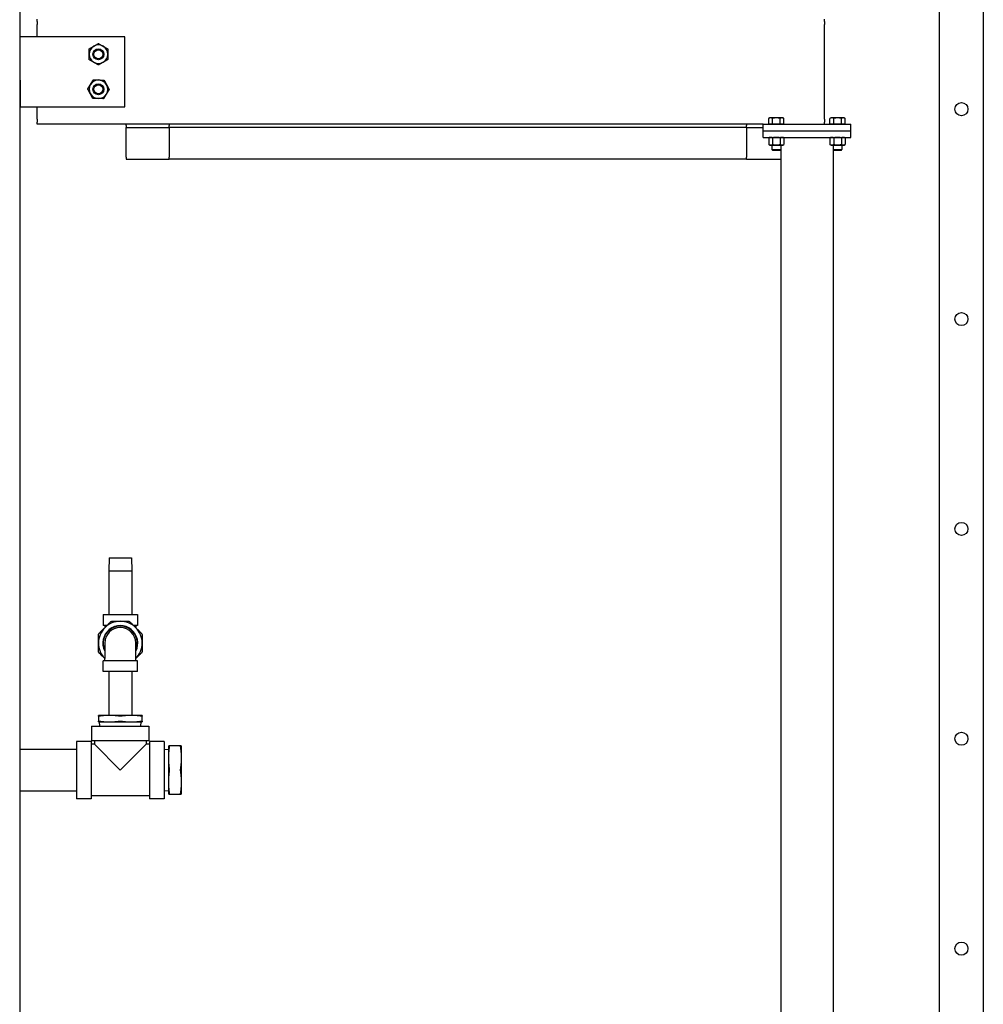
# Model space of a CAD drawing. Header units: inches. Extents: x 24 to 1128, y -69 to 748.
# Tile 500 of 656: x 741 to 796, y 219 to 275. Entities that reach past the tile are written whole.
import ezdxf

# ---------------------------------------------------------------- set-up
doc = ezdxf.new("R2010")
doc.units = ezdxf.units.IN
doc.header["$LTSCALE"] = 32
doc.header["$MEASUREMENT"] = 0
doc.layers.add('Visible (ANSI)', color=7, linetype='Continuous', lineweight=30)

msp = doc.modelspace()

# ---------------------------------------------------------------- linework, layer by layer
at = {"layer": 'Visible (ANSI)'}
for p, q in [((741.28063, 339.23367), (741.28063, 176.36817)), ((793.86063, 274.81317), (793.86063, 277.48367)), ((796.36063, 277.48367), (796.36063, 274.81317)), ((742.28063, 274.73765), (742.28063, 274.85867)), ((787.28063, 274.73765), (787.28063, 274.85867)), ((793.86063, 274.54801), (793.86063, 274.81317)), ((796.36063, 274.81317), (796.36063, 274.54801)), ((742.28063, 274.73765), (742.28063, 274.56851)), ((742.28063, 274.35257), (742.28063, 274.56851)), ((742.28063, 274.01427), (742.28063, 274.35257)), ((787.28063, 274.73765), (787.28063, 274.56851)), ((787.28063, 274.35257), (787.28063, 274.56851)), ((787.28063, 274.01427), (787.28063, 274.35257)), ((793.86063, 166.23367), (793.86063, 274.54801)), ((796.36063, 274.54801), (796.36063, 166.23367)), ((747.28063, 273.85867), (741.28063, 273.85867)), ((742.28063, 273.85867), (742.28063, 274.01427)), ((747.28063, 269.85867), (747.28063, 273.85867)), ((787.28063, 269.70307), (787.28063, 274.01427)), ((741.28063, 271.38367), (741.31063, 271.38367)), ((741.31063, 271.38367), (741.31063, 269.85867)), ((741.31063, 269.85867), (747.28063, 269.85867)), ((742.28063, 269.70307), (742.28063, 269.85867)), ((742.28063, 269.36477), (742.28063, 269.70307)), ((787.28063, 269.36477), (787.28063, 269.70307)), ((742.28063, 269.14883), (742.28063, 269.36477)), ((742.28063, 269.14883), (742.28063, 268.97968)), ((784.15563, 269.22267), (784.09762, 269.18918)), ((784.09762, 268.85867), (784.09762, 269.18918)), ((784.20587, 269.22267), (784.15563, 269.22267)), ((784.53063, 269.22267), (784.20587, 269.22267)), ((784.31413, 268.85867), (784.31413, 269.18918)), ((784.85539, 269.22267), (784.53063, 269.22267)), ((784.74714, 268.85867), (784.74714, 269.18918)), ((784.90563, 269.22267), (784.85539, 269.22267)), ((784.90563, 269.22267), (784.96365, 269.18918)), ((784.96365, 268.85867), (784.96365, 269.18918)), ((787.28063, 269.14883), (787.28063, 269.36477)), ((787.28063, 269.14883), (787.28063, 268.97968)), ((787.65563, 269.22267), (787.59762, 269.18918)), ((787.59762, 268.85867), (787.59762, 269.18918)), ((787.70587, 269.22267), (787.65563, 269.22267)), ((788.03063, 269.22267), (787.70587, 269.22267)), ((787.81413, 268.85867), (787.81413, 269.18918)), ((788.35539, 269.22267), (788.03063, 269.22267)), ((788.24714, 268.85867), (788.24714, 269.18918)), ((788.40563, 269.22267), (788.35539, 269.22267)), ((788.40563, 269.22267), (788.46365, 269.18918)), ((788.46365, 268.85867), (788.46365, 269.18918)), ((742.28063, 268.85867), (742.28063, 268.97968)), ((783.78063, 268.85867), (742.28063, 268.85867)), ((747.36063, 268.79067), (747.36063, 268.85867)), ((747.36063, 268.79067), (747.36063, 268.67067)), ((747.36063, 268.67067), (749.82063, 268.67067)), ((747.36063, 268.42067), (747.36063, 268.67067)), ((749.82063, 268.85867), (749.82063, 268.79067)), ((749.82063, 268.67067), (749.82063, 268.79067)), ((782.82063, 268.67067), (749.82063, 268.67067)), ((749.82063, 268.67067), (749.82063, 268.42067)), ((782.82063, 268.85867), (782.82063, 268.79067)), ((782.82063, 268.67067), (782.82063, 268.79067)), ((782.82063, 268.67067), (782.82063, 268.42067)), ((782.82063, 268.67067), (783.78063, 268.67067)), ((783.78063, 268.48367), (783.78063, 268.85867)), ((783.78063, 268.85867), (788.78063, 268.85867)), ((784.20587, 268.85867), (784.09762, 268.85867)), ((784.15563, 268.85867), (784.15563, 268.85867)), ((784.31413, 268.85867), (784.20587, 268.85867)), ((784.53063, 268.85867), (784.31413, 268.85867)), ((784.74714, 268.85867), (784.53063, 268.85867)), ((784.85539, 268.85867), (784.74714, 268.85867)), ((784.96365, 268.85867), (784.85539, 268.85867)), ((784.90563, 268.85867), (784.90563, 268.85867)), ((787.28063, 268.85867), (787.28063, 268.97968)), ((787.70587, 268.85867), (787.59762, 268.85867)), ((787.65563, 268.85867), (787.65563, 268.85867)), ((787.81413, 268.85867), (787.70587, 268.85867)), ((788.03063, 268.85867), (787.81413, 268.85867)), ((788.24714, 268.85867), (788.03063, 268.85867)), ((788.35539, 268.85867), (788.24714, 268.85867)), ((788.46365, 268.85867), (788.35539, 268.85867)), ((788.40563, 268.85867), (788.40563, 268.85867)), ((788.78063, 268.48367), (788.78063, 268.85867)), ((747.36063, 266.97867), (747.36063, 268.42067)), ((749.82063, 268.42067), (749.82063, 266.97867)), ((782.82063, 268.42067), (782.82063, 266.97867)), ((783.78063, 268.48367), (788.78063, 268.48367)), ((783.78063, 268.48367), (788.78063, 268.48367)), ((783.78063, 268.10867), (783.78063, 268.48367)), ((783.78063, 268.10867), (788.78063, 268.10867)), ((784.15563, 268.10867), (784.09762, 268.07518)), ((784.09762, 268.07518), (784.09762, 267.70416)), ((784.31413, 268.07518), (784.31413, 267.70416)), ((784.74714, 268.07518), (784.74714, 267.70416)), ((784.90563, 268.10867), (784.96365, 268.07518)), ((784.96365, 268.07518), (784.96365, 267.70416)), ((787.65563, 268.10867), (787.59762, 268.07518)), ((787.59762, 268.07518), (787.59762, 267.70416)), ((787.81413, 268.07518), (787.81413, 267.70416)), ((788.24714, 268.07518), (788.24714, 267.70416)), ((788.40563, 268.10867), (788.46365, 268.07518)), ((788.46365, 268.07518), (788.46365, 267.70416)), ((788.78063, 268.10867), (788.78063, 268.48367)), ((784.15563, 267.67067), (784.09762, 267.70416)), ((784.15563, 267.67067), (784.20587, 267.67067)), ((784.20587, 267.67067), (784.53063, 267.67067)), ((784.28063, 267.67067), (784.28063, 267.40444)), ((784.53063, 267.67067), (784.85539, 267.67067)), ((784.78063, 267.67067), (784.78063, 267.40444)), ((784.85539, 267.67067), (784.90563, 267.67067)), ((784.90563, 267.67067), (784.96365, 267.70416)), ((787.65563, 267.67067), (787.59762, 267.70416)), ((787.65563, 267.67067), (787.70587, 267.67067)), ((787.70587, 267.67067), (788.03063, 267.67067)), ((787.78063, 267.67067), (787.78063, 267.40444)), ((788.03063, 267.67067), (788.35539, 267.67067)), ((788.28063, 267.67067), (788.28063, 267.40444)), ((788.35539, 267.67067), (788.40563, 267.67067)), ((788.40563, 267.67067), (788.46365, 267.70416)), ((747.36063, 266.97867), (747.36063, 266.85867)), ((749.82063, 266.85867), (749.82063, 266.97867)), ((782.82063, 266.85867), (782.82063, 266.97867)), ((784.28063, 267.40444), (784.78063, 267.40444)), ((784.32782, 267.35867), (784.28063, 267.40444)), ((784.73344, 267.35867), (784.32782, 267.35867)), ((784.73344, 267.35867), (784.78063, 267.40444)), ((784.78063, 267.40444), (784.78063, 164.10867)), ((787.78063, 267.40444), (787.78063, 164.10867)), ((787.78063, 267.40444), (788.28063, 267.40444)), ((787.82782, 267.35867), (787.78063, 267.40444)), ((788.23344, 267.35867), (787.82782, 267.35867)), ((788.23344, 267.35867), (788.28063, 267.40444)), ((747.36063, 266.85867), (749.82063, 266.85867)), ((782.82063, 266.85867), (749.82063, 266.85867)), ((782.82063, 266.85867), (784.78063, 266.85867)), ((746.39277, 244.06632), (746.37313, 243.31632)), ((746.39277, 244.06632), (747.66849, 244.06632)), ((747.66849, 244.06632), (747.68813, 243.31632)), ((746.37313, 243.31632), (747.68813, 243.31632)), ((746.37313, 243.31632), (746.37313, 240.81632)), ((747.68813, 243.31632), (747.68813, 240.81632)), ((746.05563, 240.81632), (748.00563, 240.81632)), ((746.05563, 240.81632), (746.05563, 240.19632)), ((748.00563, 240.81632), (748.00563, 240.19632)), ((746.27287, 240.19632), (746.05563, 240.19632)), ((746.14063, 240.19632), (746.14063, 240.06409)), ((748.00563, 240.19632), (747.7884, 240.19632)), ((747.92063, 240.19632), (747.92063, 240.06409)), ((746.14063, 239.19132), (746.14063, 238.30632)), ((747.92063, 238.30632), (747.92063, 239.19132)), ((748.00563, 238.17632), (746.05563, 238.17632)), ((746.05563, 237.55632), (746.05563, 238.17632)), ((746.14063, 238.17632), (746.14063, 238.30632)), ((747.92063, 238.17632), (747.92063, 238.30632)), ((748.00563, 237.55632), (748.00563, 238.17632)), ((748.00563, 237.55632), (746.05563, 237.55632)), ((746.37313, 237.55632), (746.37313, 235.05632)), ((747.68813, 237.55632), (747.68813, 235.05632)), ((746.40563, 235.05632), (745.78063, 235.05632)), ((745.78063, 235.01816), (745.78063, 234.71948)), ((747.65563, 235.05632), (746.40563, 235.05632)), ((748.28063, 235.05632), (747.65563, 235.05632)), ((748.28063, 234.71948), (748.28063, 235.01816)), ((745.39063, 234.43132), (748.67063, 234.43132)), ((745.39063, 234.43132), (745.39063, 233.59132)), ((745.78063, 234.68132), (746.40563, 234.68132)), ((745.85405, 234.43132), (745.84313, 234.68132)), ((746.40563, 234.68132), (747.65563, 234.68132)), ((747.65563, 234.68132), (748.28063, 234.68132)), ((748.20722, 234.43132), (748.21813, 234.68132)), ((748.67063, 234.43132), (748.67063, 233.59132)), ((741.28063, 233.11882), (744.53063, 233.11882)), ((744.53063, 233.57132), (744.53063, 230.29132)), ((745.37063, 233.57132), (744.53063, 233.57132)), ((745.37063, 233.57132), (745.37063, 230.29132)), ((745.55063, 233.41132), (745.37063, 233.41132)), ((748.67063, 233.59132), (745.39063, 233.59132)), ((745.55063, 233.59132), (745.55063, 233.41132)), ((745.55063, 233.41132), (747.03063, 231.93132)), ((747.03063, 231.93132), (748.51063, 233.41132)), ((748.51063, 233.59132), (748.51063, 233.41132)), ((748.69063, 233.41132), (748.51063, 233.41132)), ((748.69063, 233.57132), (748.69063, 230.29132)), ((749.53063, 233.57132), (748.69063, 233.57132)), ((749.53063, 233.57132), (749.53063, 230.29132)), ((749.53063, 233.10791), (749.78063, 233.11882)), ((749.78063, 233.30632), (749.78063, 232.61882)), ((750.48297, 233.30632), (749.8283, 233.30632)), ((750.53063, 232.61882), (750.53063, 233.30632)), ((749.78063, 232.61882), (749.78063, 231.24382)), ((750.53063, 231.24382), (750.53063, 232.61882)), ((749.78063, 231.24382), (749.78063, 230.55632)), ((750.53063, 230.55632), (750.53063, 231.24382)), ((741.28063, 230.74382), (744.53063, 230.74382)), ((745.37063, 230.29132), (744.53063, 230.29132)), ((748.69063, 230.45132), (745.37063, 230.45132)), ((749.53063, 230.29132), (748.69063, 230.29132)), ((749.53063, 230.75474), (749.78063, 230.74382)), ((749.8283, 230.55632), (750.48297, 230.55632))]:
    msp.add_line(p, q, dxfattribs=at)
for centre, radius in [((745.78063, 272.85867), 0.31271), ((745.78063, 272.85867), 0.3125), ((745.78063, 272.85867), 0.25673), ((745.78063, 270.85867), 0.31271), ((745.78063, 270.85867), 0.3125), ((745.78063, 270.85867), 0.25673), ((795.11063, 269.71867), 0.375), ((795.11063, 269.71867), 0.375), ((795.11063, 257.71867), 0.375), ((795.11063, 257.71867), 0.375), ((795.11063, 245.71867), 0.375), ((795.11063, 245.71867), 0.375), ((795.11063, 233.71867), 0.375), ((795.11063, 233.71867), 0.375), ((795.11063, 221.71867), 0.375), ((795.11063, 221.71867), 0.375)]:
    msp.add_circle(centre, radius, dxfattribs=at)
for centre, radius, start, end in [((745.78063, 272.85867), 0.531, 120, 180), ((745.78063, 272.85867), 0.531, 60, 120), ((745.78063, 272.85867), 0.531, 0, 60), ((745.78063, 272.85867), 0.531, 180, 240), ((745.78063, 272.85867), 0.531, 300, 0), ((745.78063, 272.85867), 0.531, 240, 300), ((745.78063, 270.85867), 0.531, 88.407757, 148.407757), ((745.78063, 270.85867), 0.531, 28.407757, 88.407757), ((745.78063, 270.85867), 0.531, 148.407757, 208.407757), ((745.78063, 270.85867), 0.531, 328.407757, 28.407757), ((745.78063, 270.85867), 0.531, 208.407757, 268.407757), ((745.78063, 270.85867), 0.531, 268.407757, 328.407757), ((747.03063, 239.18632), 1.25, 90, 135), ((747.03063, 239.18632), 1.25, 45, 90), ((747.03063, 239.18632), 1.25, 135, 180), ((747.03063, 239.18632), 1, 332.873247, 207.126753), ((747.03063, 239.18632), 0.975, 335.898083, 204.101917), ((747.03063, 239.18632), 1.25, 0, 45), ((747.03063, 239.18632), 1.25, 180, 224.602125), ((747.03063, 239.18632), 1.25, 315.397875, 0)]:
    msp.add_arc(centre, radius, start, end, dxfattribs=at)
msp.add_ellipse((747.03063, 239.19132), major_axis=(0.89, 0), ratio=0.99999962, start_param=0, end_param=3.14159265, dxfattribs=at)
for points, weights in [([(745.24963, 273.16524), (745.39191, 273.24739), (745.51513, 273.31853)], [1, 1.0379548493, 1]), ([(745.24963, 272.85867), (745.24963, 273.00095), (745.24963, 273.16524)], [1, 1.0379548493, 1]), ([(745.51513, 273.31853), (745.63835, 273.38967), (745.78063, 273.47182)], [1, 1.0379548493, 1]), ([(745.78063, 273.47182), (745.92291, 273.38967), (746.04613, 273.31853)], [1, 1.0379548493, 1]), ([(746.04613, 273.31853), (746.16935, 273.24739), (746.31163, 273.16524)], [1, 1.0379548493, 1]), ([(746.31163, 273.16524), (746.31163, 273.00095), (746.31163, 272.85867)], [1, 1.0379548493, 1]), ([(745.24963, 272.5521), (745.24963, 272.71639), (745.24963, 272.85867)], [1, 1.0379548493, 1]), ([(745.51513, 272.39881), (745.39191, 272.46995), (745.24963, 272.5521)], [1, 1.0379548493, 1]), ([(746.31163, 272.5521), (746.16935, 272.46995), (746.04613, 272.39881)], [1, 1.0379548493, 1]), ([(746.31163, 272.85867), (746.31163, 272.71639), (746.31163, 272.5521)], [1, 1.0379548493, 1]), ([(745.78063, 272.24552), (745.63835, 272.32767), (745.51513, 272.39881)], [1, 1.0379548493, 1]), ([(746.04613, 272.39881), (745.92291, 272.32767), (745.78063, 272.24552)], [1, 1.0379548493, 1]), ([(745.32833, 271.13684), (745.40287, 271.25804), (745.48893, 271.39798)], [1, 1.0379548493, 1]), ([(745.48893, 271.39798), (745.65316, 271.39342), (745.79539, 271.38946)], [1, 1.0379548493, 1]), ([(745.79539, 271.38946), (745.93761, 271.38551), (746.10184, 271.38095)], [1, 1.0379548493, 1]), ([(746.10184, 271.38095), (746.18, 271.23644), (746.24769, 271.11129)], [1, 1.0379548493, 1]), ([(745.16772, 270.87571), (745.25379, 271.01565), (745.32833, 271.13684)], [1, 1.0379548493, 1]), ([(745.31357, 270.60605), (745.24588, 270.7312), (745.16772, 270.87571)], [1, 1.0379548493, 1]), ([(746.39354, 270.84163), (746.30747, 270.70169), (746.23294, 270.58049)], [1, 1.0379548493, 1]), ([(746.24769, 271.11129), (746.31538, 270.98614), (746.39354, 270.84163)], [1, 1.0379548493, 1]), ([(745.45942, 270.33639), (745.38126, 270.4809), (745.31357, 270.60605)], [1, 1.0379548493, 1]), ([(745.76588, 270.32787), (745.62365, 270.33183), (745.45942, 270.33639)], [1, 1.0379548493, 1]), ([(746.07233, 270.31936), (745.9081, 270.32392), (745.76588, 270.32787)], [1, 1.0379548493, 1]), ([(746.23294, 270.58049), (746.1584, 270.4593), (746.07233, 270.31936)], [1, 1.0379548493, 1]), ([(784.20587, 269.22267), (784.15563, 269.22267), (784.09762, 269.18918)], [1, 1.0379548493, 1]), ([(784.31413, 269.18918), (784.25611, 269.22267), (784.20587, 269.22267)], [1, 1.0379548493, 1]), ([(784.53063, 269.22267), (784.43015, 269.22267), (784.31413, 269.18918)], [1, 1.0379548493, 1]), ([(784.74714, 269.18918), (784.63111, 269.22267), (784.53063, 269.22267)], [1, 1.0379548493, 1]), ([(784.85539, 269.22267), (784.80515, 269.22267), (784.74714, 269.18918)], [1, 1.0379548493, 1]), ([(784.96365, 269.18918), (784.90563, 269.22267), (784.85539, 269.22267)], [1, 1.0379548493, 1]), ([(787.70587, 269.22267), (787.65563, 269.22267), (787.59762, 269.18918)], [1, 1.0379548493, 1]), ([(787.81413, 269.18918), (787.75611, 269.22267), (787.70587, 269.22267)], [1, 1.0379548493, 1]), ([(788.03063, 269.22267), (787.93015, 269.22267), (787.81413, 269.18918)], [1, 1.0379548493, 1]), ([(788.24714, 269.18918), (788.13111, 269.22267), (788.03063, 269.22267)], [1, 1.0379548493, 1]), ([(788.35539, 269.22267), (788.30515, 269.22267), (788.24714, 269.18918)], [1, 1.0379548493, 1]), ([(788.46365, 269.18918), (788.40563, 269.22267), (788.35539, 269.22267)], [1, 1.0379548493, 1]), ([(784.20587, 268.10867), (784.15563, 268.10867), (784.09762, 268.07518)], [1, 1.0379548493, 1]), ([(784.31413, 268.07518), (784.25611, 268.10867), (784.20587, 268.10867)], [1, 1.0379548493, 1]), ([(784.53063, 268.10867), (784.43015, 268.10867), (784.31413, 268.07518)], [1, 1.0379548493, 1]), ([(784.74714, 268.07518), (784.63111, 268.10867), (784.53063, 268.10867)], [1, 1.0379548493, 1]), ([(784.85539, 268.10867), (784.80515, 268.10867), (784.74714, 268.07518)], [1, 1.0379548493, 1]), ([(784.96365, 268.07518), (784.90563, 268.10867), (784.85539, 268.10867)], [1, 1.0379548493, 1]), ([(787.70587, 268.10867), (787.65563, 268.10867), (787.59762, 268.07518)], [1, 1.0379548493, 1]), ([(787.81413, 268.07518), (787.75611, 268.10867), (787.70587, 268.10867)], [1, 1.0379548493, 1]), ([(788.03063, 268.10867), (787.93015, 268.10867), (787.81413, 268.07518)], [1, 1.0379548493, 1]), ([(788.24714, 268.07518), (788.13111, 268.10867), (788.03063, 268.10867)], [1, 1.0379548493, 1]), ([(788.35539, 268.10867), (788.30515, 268.10867), (788.24714, 268.07518)], [1, 1.0379548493, 1]), ([(788.46365, 268.07518), (788.40563, 268.10867), (788.35539, 268.10867)], [1, 1.0379548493, 1]), ([(784.09762, 267.70416), (784.15563, 267.67067), (784.20587, 267.67067)], [1, 1.0379548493, 1]), ([(784.20587, 267.67067), (784.25611, 267.67067), (784.31413, 267.70416)], [1, 1.0379548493, 1]), ([(784.31413, 267.70416), (784.43015, 267.67067), (784.53063, 267.67067)], [1, 1.0379548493, 1]), ([(784.53063, 267.67067), (784.63111, 267.67067), (784.74714, 267.70416)], [1, 1.0379548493, 1]), ([(784.74714, 267.70416), (784.80515, 267.67067), (784.85539, 267.67067)], [1, 1.0379548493, 1]), ([(784.85539, 267.67067), (784.90563, 267.67067), (784.96365, 267.70416)], [1, 1.0379548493, 1]), ([(787.59762, 267.70416), (787.65563, 267.67067), (787.70587, 267.67067)], [1, 1.0379548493, 1]), ([(787.70587, 267.67067), (787.75611, 267.67067), (787.81413, 267.70416)], [1, 1.0379548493, 1]), ([(787.81413, 267.70416), (787.93015, 267.67067), (788.03063, 267.67067)], [1, 1.0379548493, 1]), ([(788.03063, 267.67067), (788.13111, 267.67067), (788.24714, 267.70416)], [1, 1.0379548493, 1]), ([(788.24714, 267.70416), (788.30515, 267.67067), (788.35539, 267.67067)], [1, 1.0379548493, 1]), ([(788.35539, 267.67067), (788.40563, 267.67067), (788.46365, 267.70416)], [1, 1.0379548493, 1]), ([(746.56464, 240.43632), (746.80521, 240.43632), (747.03063, 240.43632)], [1.07707509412, 1.05512060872, 1]), ([(747.03063, 240.43632), (747.25605, 240.43632), (747.49662, 240.43632)], [1, 1.05512060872, 1.07707509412]), ([(745.81724, 239.7407), (745.98735, 239.91081), (746.14675, 240.07021)], [1.07707509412, 1.05512060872, 1]), ([(746.14675, 240.07021), (746.30614, 240.2296), (746.47625, 240.39971)], [1, 1.05512060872, 1.07707509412]), ([(747.58501, 240.39971), (747.75512, 240.2296), (747.91452, 240.07021)], [1.07707509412, 1.05512060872, 1]), ([(747.91452, 240.07021), (748.07391, 239.91081), (748.24402, 239.7407)], [1, 1.05512060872, 1.07707509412]), ([(745.78063, 239.18632), (745.78063, 239.41174), (745.78063, 239.65231)], [1, 1.05512060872, 1.07707509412]), ([(748.28063, 239.65231), (748.28063, 239.41174), (748.28063, 239.18632)], [1.07707509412, 1.05512060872, 1]), ([(745.78063, 238.72033), (745.78063, 238.9609), (745.78063, 239.18632)], [1.07707509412, 1.05512060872, 1]), ([(748.28063, 239.18632), (748.28063, 238.9609), (748.28063, 238.72033)], [1, 1.05512060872, 1.07707509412]), ([(746.14063, 238.30856), (745.9842, 238.46499), (745.81724, 238.63194)], [1.00199566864, 1.0555202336, 1.07707509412]), ([(748.24402, 238.63194), (748.07707, 238.46499), (747.92063, 238.30856)], [1.07707509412, 1.0555202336, 1.00199566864]), ([(745.78063, 235.01816), (745.78063, 235.05632), (745.78063, 235.05632)], [1.10285189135, 1.0796639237, 1]), ([(746.40563, 235.05632), (746.15432, 235.05632), (745.87438, 235.01816)], [1, 1.0796639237, 1.10285189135]), ([(746.93688, 235.01816), (746.65694, 235.05632), (746.40563, 235.05632)], [1.10285189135, 1.0796639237, 1]), ([(747.65563, 235.05632), (747.40432, 235.05632), (747.12438, 235.01816)], [1, 1.0796639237, 1.10285189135]), ([(748.18688, 235.01816), (747.90694, 235.05632), (747.65563, 235.05632)], [1.10285189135, 1.0796639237, 1]), ([(748.28063, 235.05632), (748.28063, 235.05632), (748.28063, 235.01816)], [1, 1.0796639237, 1.10285189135]), ([(745.78063, 234.68132), (745.78063, 234.68132), (745.78063, 234.71948)], [1, 1.0796639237, 1.10285189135]), ([(745.87438, 234.71948), (746.15432, 234.68132), (746.40563, 234.68132)], [1.10285189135, 1.0796639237, 1]), ([(746.40563, 234.68132), (746.65694, 234.68132), (746.93688, 234.71948)], [1, 1.0796639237, 1.10285189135]), ([(747.12438, 234.71948), (747.40432, 234.68132), (747.65563, 234.68132)], [1.10285189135, 1.0796639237, 1]), ([(747.65563, 234.68132), (747.90694, 234.68132), (748.18688, 234.71948)], [1, 1.0796639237, 1.10285189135]), ([(748.28063, 234.71948), (748.28063, 234.68132), (748.28063, 234.68132)], [1.10285189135, 1.0796639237, 1]), ([(749.78063, 233.30632), (749.78063, 233.30632), (749.8283, 233.30632)], [1, 1.05302826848, 1.0414979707]), ([(749.8283, 233.24382), (749.78063, 232.91234), (749.78063, 232.61882)], [1.0414979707, 1.05302826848, 1]), ([(750.48297, 233.30632), (750.53063, 233.30632), (750.53063, 233.30632)], [1.0414979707, 1.05302826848, 1]), ([(750.53063, 232.61882), (750.53063, 232.91234), (750.48297, 233.24382)], [1, 1.05302826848, 1.0414979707]), ([(749.78063, 232.61882), (749.78063, 232.32531), (749.8283, 231.99382)], [1, 1.05302826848, 1.0414979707]), ([(750.48297, 231.99382), (750.53063, 232.32531), (750.53063, 232.61882)], [1.0414979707, 1.05302826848, 1]), ([(749.8283, 231.86882), (749.78063, 231.53734), (749.78063, 231.24382)], [1.0414979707, 1.05302826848, 1]), ([(750.53063, 231.24382), (750.53063, 231.53734), (750.48297, 231.86882)], [1, 1.05302826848, 1.0414979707]), ([(749.78063, 231.24382), (749.78063, 230.95031), (749.8283, 230.61882)], [1, 1.05302826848, 1.0414979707]), ([(750.48297, 230.61882), (750.53063, 230.95031), (750.53063, 231.24382)], [1.0414979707, 1.05302826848, 1]), ([(749.8283, 230.55632), (749.78063, 230.55632), (749.78063, 230.55632)], [1.0414979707, 1.05302826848, 1]), ([(750.53063, 230.55632), (750.53063, 230.55632), (750.48297, 230.55632)], [1, 1.05302826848, 1.0414979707])]:
    msp.add_rational_spline(points, weights, degree=2, dxfattribs=at)
for points, knots in [([(746.47625, 240.39971), (746.48801, 240.41146), (746.50222, 240.42076), (746.5314, 240.43285), (746.54802, 240.43632), (746.56464, 240.43632)], [1.299728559, 1.299728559, 1.299728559, 1.299728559, 1.420078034, 1.420078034, 1.540427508, 1.540427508, 1.540427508, 1.540427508]), ([(747.49662, 240.43632), (747.51324, 240.43632), (747.52987, 240.43285), (747.55905, 240.42076), (747.57326, 240.41146), (747.58501, 240.39971)], [1.299728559, 1.299728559, 1.299728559, 1.299728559, 1.420078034, 1.420078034, 1.540427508, 1.540427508, 1.540427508, 1.540427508]), ([(745.78063, 239.65231), (745.78063, 239.66893), (745.7841, 239.68556), (745.79619, 239.71474), (745.80549, 239.72895), (745.81724, 239.7407)], [1.299728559, 1.299728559, 1.299728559, 1.299728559, 1.420078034, 1.420078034, 1.540427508, 1.540427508, 1.540427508, 1.540427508]), ([(748.24402, 239.7407), (748.25577, 239.72895), (748.26507, 239.71474), (748.27716, 239.68556), (748.28063, 239.66893), (748.28063, 239.65231)], [0.397039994, 0.397039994, 0.397039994, 0.397039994, 0.517389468, 0.517389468, 0.637738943, 0.637738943, 0.637738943, 0.637738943]), ([(745.81724, 238.63194), (745.80549, 238.6437), (745.79619, 238.65791), (745.7841, 238.68709), (745.78063, 238.70371), (745.78063, 238.72033)], [1.299728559, 1.299728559, 1.299728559, 1.299728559, 1.420078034, 1.420078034, 1.540427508, 1.540427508, 1.540427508, 1.540427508]), ([(748.28063, 238.72033), (748.28063, 238.70371), (748.27716, 238.68709), (748.26507, 238.65791), (748.25577, 238.6437), (748.24402, 238.63194)], [1.299728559, 1.299728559, 1.299728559, 1.299728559, 1.420078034, 1.420078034, 1.540427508, 1.540427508, 1.540427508, 1.540427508]), ([(745.87438, 235.01816), (745.86947, 235.0175), (745.86468, 235.01688), (745.83765, 235.01362), (745.81883, 235.01228), (745.79268, 235.01228), (745.78389, 235.01362), (745.78089, 235.01688), (745.78063, 235.0175), (745.78063, 235.01816)], [1.877642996, 1.877642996, 1.877642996, 1.877642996, 1.919001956, 1.919001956, 2.118233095, 2.118233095, 2.317464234, 2.317464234, 2.358823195, 2.358823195, 2.358823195, 2.358823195]), ([(747.12438, 235.01816), (747.11947, 235.0175), (747.11442, 235.01688), (747.08439, 235.01362), (747.05678, 235.01228), (747.00449, 235.01228), (746.97687, 235.01362), (746.94684, 235.01688), (746.94179, 235.0175), (746.93688, 235.01816)], [1.877642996, 1.877642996, 1.877642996, 1.877642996, 1.919001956, 1.919001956, 2.118233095, 2.118233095, 2.317464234, 2.317464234, 2.358823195, 2.358823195, 2.358823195, 2.358823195]), ([(748.28063, 235.01816), (748.28063, 235.0175), (748.28038, 235.01688), (748.27737, 235.01362), (748.26859, 235.01228), (748.24244, 235.01228), (748.22361, 235.01362), (748.19658, 235.01688), (748.19179, 235.0175), (748.18688, 235.01816)], [1.877642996, 1.877642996, 1.877642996, 1.877642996, 1.919001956, 1.919001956, 2.118233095, 2.118233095, 2.317464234, 2.317464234, 2.358823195, 2.358823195, 2.358823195, 2.358823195]), ([(745.78063, 234.71948), (745.78063, 234.72015), (745.78089, 234.72077), (745.78389, 234.72403), (745.79268, 234.72537), (745.81883, 234.72537), (745.83765, 234.72403), (745.86468, 234.72077), (745.86947, 234.72015), (745.87438, 234.71948)], [0.564368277, 0.564368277, 0.564368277, 0.564368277, 0.605727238, 0.605727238, 0.804958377, 0.804958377, 1.004189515, 1.004189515, 1.045548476, 1.045548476, 1.045548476, 1.045548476]), ([(746.93688, 234.71948), (746.94179, 234.72015), (746.94684, 234.72077), (746.97687, 234.72403), (747.00449, 234.72537), (747.05678, 234.72537), (747.08439, 234.72403), (747.11442, 234.72077), (747.11947, 234.72015), (747.12438, 234.71948)], [0.564368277, 0.564368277, 0.564368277, 0.564368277, 0.605727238, 0.605727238, 0.804958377, 0.804958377, 1.004189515, 1.004189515, 1.045548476, 1.045548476, 1.045548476, 1.045548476]), ([(748.18688, 234.71948), (748.19179, 234.72015), (748.19658, 234.72077), (748.22361, 234.72403), (748.24244, 234.72537), (748.26859, 234.72537), (748.27737, 234.72403), (748.28038, 234.72077), (748.28063, 234.72015), (748.28063, 234.71948)], [0.564368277, 0.564368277, 0.564368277, 0.564368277, 0.605727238, 0.605727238, 0.804958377, 0.804958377, 1.004189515, 1.004189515, 1.045548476, 1.045548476, 1.045548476, 1.045548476]), ([(749.8283, 233.30632), (749.82885, 233.30632), (749.82936, 233.30608), (749.83157, 233.30371), (749.83245, 233.29794), (749.83245, 233.28121), (749.83157, 233.26927), (749.82936, 233.25146), (749.82885, 233.24769), (749.8283, 233.24382)], [0.354915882, 0.354915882, 0.354915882, 0.354915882, 0.387474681, 0.387474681, 0.514911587, 0.514911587, 0.642348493, 0.642348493, 0.674907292, 0.674907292, 0.674907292, 0.674907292]), ([(750.48297, 233.24382), (750.48241, 233.24769), (750.48191, 233.25146), (750.47969, 233.26927), (750.47882, 233.28121), (750.47882, 233.29794), (750.47969, 233.30371), (750.48191, 233.30608), (750.48241, 233.30632), (750.48297, 233.30632)], [-0.674907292, -0.674907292, -0.674907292, -0.674907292, -0.642348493, -0.642348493, -0.514911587, -0.514911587, -0.387474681, -0.387474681, -0.354915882, -0.354915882, -0.354915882, -0.354915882]), ([(749.8283, 231.99382), (749.82885, 231.98995), (749.82936, 231.98595), (749.83157, 231.96576), (749.83245, 231.94805), (749.83245, 231.9146), (749.83157, 231.89688), (749.82936, 231.8767), (749.82885, 231.87269), (749.8283, 231.86882)], [0.354915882, 0.354915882, 0.354915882, 0.354915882, 0.387474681, 0.387474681, 0.514911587, 0.514911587, 0.642348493, 0.642348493, 0.674907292, 0.674907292, 0.674907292, 0.674907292]), ([(750.48297, 231.86882), (750.48241, 231.87269), (750.48191, 231.8767), (750.47969, 231.89688), (750.47882, 231.9146), (750.47882, 231.94805), (750.47969, 231.96576), (750.48191, 231.98595), (750.48241, 231.98995), (750.48297, 231.99382)], [-0.674907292, -0.674907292, -0.674907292, -0.674907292, -0.642348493, -0.642348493, -0.514911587, -0.514911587, -0.387474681, -0.387474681, -0.354915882, -0.354915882, -0.354915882, -0.354915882]), ([(749.8283, 230.61882), (749.82885, 230.61495), (749.82936, 230.61119), (749.83157, 230.59337), (749.83245, 230.58143), (749.83245, 230.56471), (749.83157, 230.55893), (749.82936, 230.55656), (749.82885, 230.55632), (749.8283, 230.55632)], [0.354915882, 0.354915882, 0.354915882, 0.354915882, 0.387474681, 0.387474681, 0.514911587, 0.514911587, 0.642348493, 0.642348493, 0.674907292, 0.674907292, 0.674907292, 0.674907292]), ([(750.48297, 230.55632), (750.48241, 230.55632), (750.48191, 230.55656), (750.47969, 230.55893), (750.47882, 230.56471), (750.47882, 230.58143), (750.47969, 230.59337), (750.48191, 230.61119), (750.48241, 230.61495), (750.48297, 230.61882)], [-0.674907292, -0.674907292, -0.674907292, -0.674907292, -0.642348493, -0.642348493, -0.514911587, -0.514911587, -0.387474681, -0.387474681, -0.354915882, -0.354915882, -0.354915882, -0.354915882])]:
    msp.add_open_spline(points, degree=3, knots=knots, dxfattribs=at)

doc.saveas('drawing.dxf')
